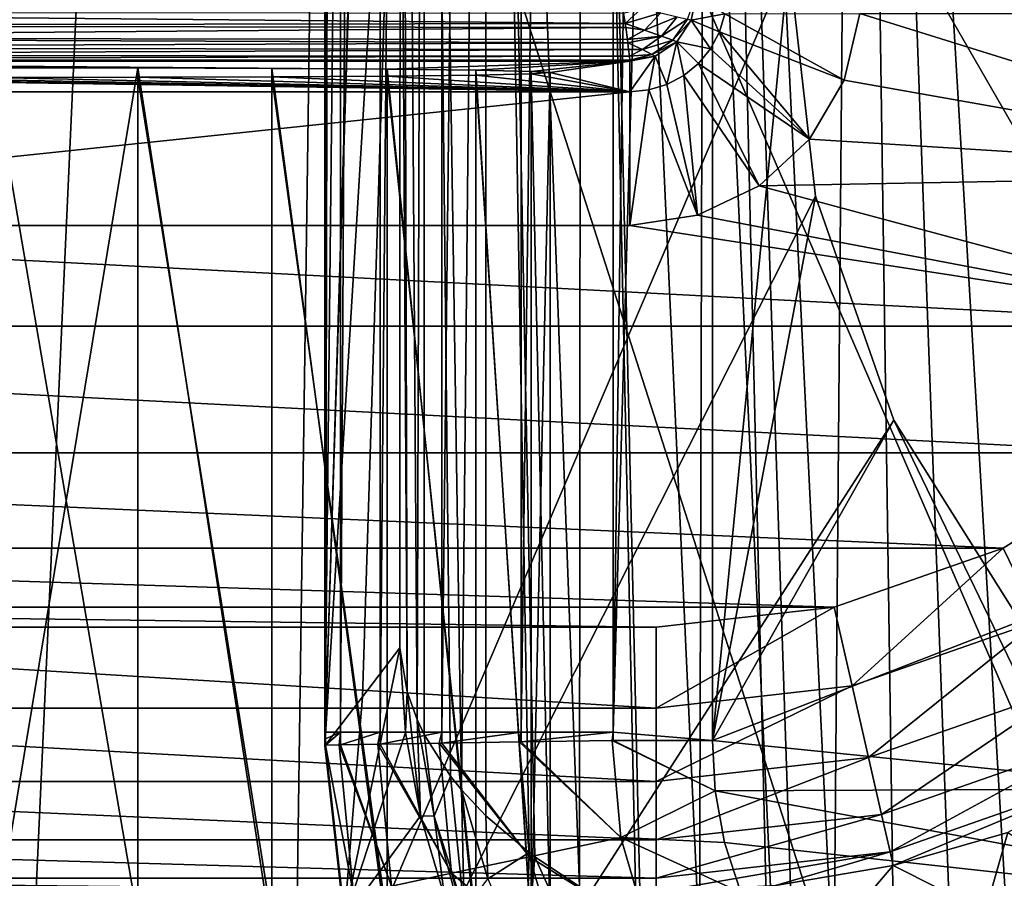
# Model space of a CAD drawing. Header units: metres. Extents: x -105 to 105, y -117 to 62.
# Tile 305 of 382: x 0.1 to 3.81, y -9.76 to -6.52. Entities that reach past the tile are written whole.
import ezdxf

# ---------------------------------------------------------------- set-up
doc = ezdxf.new("R2010")
doc.units = ezdxf.units.M
doc.layers.add('solid_509432_AD150_SW0001', color=7, linetype='CONTINUOUS')
doc.layers.add('solid_509432_AD150_SW0001_01', color=7, linetype='CONTINUOUS')

msp = doc.modelspace()

# ---------------------------------------------------------------- linework, layer by layer
at = {"layer": 'solid_509432_AD150_SW0001'}
for points in [[(3, -6.3, 3.6), (1.356257, 16.4984, 3.6), (0, -13.319448, 3.6)], [(3.100297, -7.190117, 3.6), (3, -6.3, 3.6), (0, -13.319448, 3.6)], [(-2.399498, -6.674886, 60.910831), (2.4, -6.681107, 60.852619), (-2.4, -6.681107, 60.852619)], [(0.543534, -6.706189, 57.978439), (0, -6.705565, 58.049999), (-2.4, -6.681107, 60.852619)], [(1.050007, -6.70802, 57.76865), (0.543534, -6.706189, 57.978439), (-2.4, -6.681107, 60.852619)], [(1.484918, -6.710932, 57.434929), (1.050007, -6.70802, 57.76865), (-2.4, -6.681107, 60.852619)], [(-1.818644, -6.733055, 54.899986), (2.4, -6.796286, 47.654404), (-2.4, -6.796286, 47.654404)], [(2.4, -6.796286, 47.654404), (2.4, -7.300688, 47.150002), (-2.4, -7.300688, 47.150002)], [(-2.4, -6.796286, 47.654404), (2.4, -6.796286, 47.654404), (-2.4, -7.300688, 47.150002)], [(3.396117, -8.035521, 3.6), (3.100297, -7.190117, 3.6), (0, -13.319448, 3.6)], [(-2.4, -7.300688, 47.150002), (4.859143, -7.681106, 47.150002), (-4.859142, -7.681107, 47.150002)], [(4.859143, -7.681106, 47.150002), (4.381106, -8.159142, 47.150002), (-4.859142, -7.681107, 47.150002)], [(4.381106, -8.159142, 47.150002), (-4.381106, -8.159142, 47.150002), (-4.859142, -7.681107, 47.150002)], [(3.808645, -8.518742, 47.150002), (-3.808645, -8.518742, 47.150002), (-4.381106, -8.159142, 47.150002)], [(4.381106, -8.159142, 47.150002), (3.808645, -8.518742, 47.150002), (-4.381106, -8.159142, 47.150002)], [(3.17056, -8.741846, 47.150002), (-3.17056, -8.741846, 47.150002), (-3.808645, -8.518742, 47.150002)], [(3.808645, -8.518742, 47.150002), (3.17056, -8.741846, 47.150002), (-3.808645, -8.518742, 47.150002)], [(2.5, -8.817303, 47.150002), (-2.5, -8.817303, 47.150002), (-3.17056, -8.741846, 47.150002)], [(3.17056, -8.741846, 47.150002), (2.5, -8.817303, 47.150002), (-3.17056, -8.741846, 47.150002)], [(2.5, -9.12211, 47.197586), (-2.5, -9.12211, 47.197586), (-2.5, -8.817303, 47.150002)], [(2.5, -9.39892, 47.336536), (-2.5, -9.39892, 47.336536), (-2.5, -9.12211, 47.197586)], [(2.5, -9.12211, 47.197586), (2.5, -9.39892, 47.336536), (-2.5, -9.12211, 47.197586)], [(2.5, -9.619935, 47.553524), (-2.5, -9.619935, 47.553524), (-2.5, -9.39892, 47.336536)], [(2.5, -9.39892, 47.336536), (2.5, -9.619935, 47.553524), (-2.5, -9.39892, 47.336536)], [(2.5, -9.763952, 47.827736), (-2.5, -9.763952, 47.827736), (-2.5, -9.619935, 47.553524)], [(2.5, -9.619935, 47.553524), (2.5, -9.763952, 47.827736), (-2.5, -9.619935, 47.553524)], [(-2.5, -9.763952, 47.827736), (2.5, -9.81715, 48.132549), (-2.5, -9.81715, 48.132549)], [(2.5, -9.763952, 47.827736), (2.5, -9.81715, 48.132549), (-2.5, -9.763952, 47.827736)]]:
    msp.add_3dface(points, dxfattribs=at)
at = {"layer": 'solid_509432_AD150_SW0001_01'}
for points in [[(1.560201, 19.454649, 71.878479), (-0.001912, 19.454506, 71.878471), (0, -90.568039, 71.879997)], [(1.560201, 19.454649, 71.878479), (0, -90.568039, 71.879997), (6.716792, -90.563103, 71.851799)], [(3.113525, 19.27993, 71.87394), (1.560201, 19.454649, 71.878479), (6.716792, -90.563103, 71.851799)], [(4.649279, 18.989752, 71.866493), (3.113525, 19.27993, 71.87394), (6.716792, -90.563103, 71.851799)], [(1.25, 17.559322, 0.45), (1.251565, 17.520496, 0.509762), (1.251565, -9.213471, 0.509762)], [(1.251565, -9.237844, 0.509764), (1.25, 17.559322, 0.45), (1.251565, -9.213471, 0.509762)], [(1.251565, -9.262186, 0.509772), (1.25, -9.264232, 0.45), (1.25, 17.559322, 0.45)], [(1.536174, 17.273149, -10.478531), (1.25, 17.559322, 0.45), (1.25, -9.264232, 0.45)], [(1.251565, -9.237844, 0.509764), (1.251565, -9.262186, 0.509772), (1.25, 17.559322, 0.45)], [(2.337595, -9.213471, 1.912389), (2.711786, 17.542665, 1.969982), (2.711786, 4.149403, 1.969982)], [(2.337595, -9.213471, 1.912389), (2.337595, 17.520496, 1.912389), (2.711786, 17.542665, 1.969982)], [(1.309158, 17.520496, 0.883952), (1.251565, -9.213471, 0.509762), (1.251565, 17.520496, 0.509762)], [(1.309158, -9.213471, 0.883952), (1.251565, -9.213471, 0.509762), (1.309158, 17.520496, 0.883952)], [(1.309158, -9.213471, 0.883952), (1.309158, 17.520496, 0.883952), (1.458607, 17.520496, 1.231804)], [(1.458607, -9.213471, 1.231804), (1.309158, -9.213471, 0.883952), (1.458607, 17.520496, 1.231804)], [(1.458607, -9.213471, 1.231804), (1.458607, 17.520496, 1.231804), (1.690391, 17.520496, 1.531156)], [(1.690391, -9.213471, 1.531156), (1.458607, -9.213471, 1.231804), (1.690391, 17.520496, 1.531156)], [(1.690391, -9.213471, 1.531156), (1.690391, 17.520496, 1.531156), (1.989743, 17.520496, 1.76294)], [(1.989743, -9.213471, 1.76294), (1.690391, -9.213471, 1.531156), (1.989743, 17.520496, 1.76294)], [(1.989743, -9.213471, 1.76294), (1.989743, 17.520496, 1.76294), (2.337595, 17.520496, 1.912389)], [(2.337595, -9.213471, 1.912389), (1.989743, -9.213471, 1.76294), (2.337595, 17.520496, 1.912389)], [(1.536174, -0.11237, -10.478531), (1.536174, 17.273149, -10.478531), (1.25, -9.264232, 0.45)], [(-1.356257, 16.4984, 3.6), (0, -13.319448, 3.6), (1.356257, 16.4984, 3.6)], [(2.337595, -9.213471, 1.912389), (2.711786, 4.149403, 1.969982), (2.711786, -9.244412, 1.969982)], [(3, -6.3, 1.977529), (2.711786, -9.244412, 1.969982), (2.711786, 4.149403, 1.969982)], [(1.536165, -0.192364, -10.478187), (1.536174, -0.11237, -10.478531), (1.25, -9.264232, 0.45)], [(1.536165, -0.192364, -10.478187), (1.25, -9.264232, 0.45), (1.536138, -0.272353, -10.477155)], [(9.463707, -7.609659, -16.167194), (0, -0.25, -16.299999), (10.430306, -6.516758, -16.186916)], [(8.491665, -8.824736, -16.145269), (0, -0.25, -16.299999), (9.463707, -7.609659, -16.167194)], [(7.520955, -10.166413, -16.121058), (0, -0.25, -16.299999), (8.491665, -8.824736, -16.145269)], [(6.55984, -11.636592, -16.094528), (0, -0.25, -16.299999), (7.520955, -10.166413, -16.121058)], [(5.620007, -13.231618, -16.065746), (0, -0.25, -16.299999), (6.55984, -11.636592, -16.094528)], [(4.713199, -14.944984, -16.034828), (0, -0.25, -16.299999), (5.620007, -13.231618, -16.065746)], [(0, -16.070114, -16.014524), (0, -0.25, -16.299999), (4.713199, -14.944984, -16.034828)], [(1.534195, -4.583784, -10.402976), (1.536138, -0.272353, -10.477155), (1.25, -9.264232, 0.45)], [(1.559788, -9.060332, -10.660998), (1.536138, -0.272353, -10.477155), (1.534195, -4.583784, -10.402976)], [(1.597319, -9.165579, -10.872513), (1.626039, -0.283653, -11.13155), (1.536138, -0.272353, -10.477155)], [(1.559788, -9.060332, -10.660998), (1.597319, -9.165579, -10.872513), (1.536138, -0.272353, -10.477155)], [(1.597319, -9.165579, -10.872513), (1.624246, -9.22241, -10.98657), (1.626039, -0.283653, -11.13155)], [(1.624246, -9.22241, -10.98657), (1.724135, -9.379189, -11.30107), (1.626039, -0.283653, -11.13155)], [(1.765589, -9.430603, -11.404219), (1.857011, -0.294404, -11.750402), (1.626039, -0.283653, -11.13155)], [(1.724135, -9.379189, -11.30107), (1.765589, -9.430603, -11.404219), (1.626039, -0.283653, -11.13155)], [(1.765589, -9.430603, -11.404219), (1.857284, -9.528292, -11.60028), (1.857011, -0.294404, -11.750402)], [(2.210443, -9.795187, -12.136586), (2.217855, -0.304086, -12.303702), (1.857011, -0.294404, -11.750402)], [(2.041766, -9.683321, -11.91156), (2.210443, -9.795187, -12.136586), (1.857011, -0.294404, -11.750402)], [(2.020709, -9.667655, -11.880082), (2.041766, -9.683321, -11.91156), (1.857011, -0.294404, -11.750402)], [(1.857284, -9.528292, -11.60028), (2.020709, -9.667655, -11.880082), (1.857011, -0.294404, -11.750402)], [(2.210443, -9.795187, -12.136586), (2.423868, -9.909986, -12.368752), (2.217855, -0.304086, -12.303702)], [(2.662687, -10.014083, -12.578785), (2.69107, -0.312229, -12.764618), (2.217855, -0.304086, -12.303702)], [(2.440325, -9.917884, -12.384733), (2.662687, -10.014083, -12.578785), (2.217855, -0.304086, -12.303702)], [(2.423868, -9.909986, -12.368752), (2.440325, -9.917884, -12.384733), (2.217855, -0.304086, -12.303702)], [(2.662687, -10.014083, -12.578785), (2.920684, -10.104715, -12.761205), (2.69107, -0.312229, -12.764618)], [(3.17011, -10.175778, -12.902369), (3.253709, -0.318439, -13.110798), (2.69107, -0.312229, -12.764618)], [(3.017321, -10.134234, -12.819647), (3.17011, -10.175778, -12.902369), (2.69107, -0.312229, -12.764618)], [(2.920684, -10.104715, -12.761205), (3.017321, -10.134234, -12.819647), (2.69107, -0.312229, -12.764618)], [(3.17011, -10.175778, -12.902369), (3.398736, -10.227594, -13.006023), (3.253709, -0.318439, -13.110798)], [(3.845105, -10.306866, -13.147042), (3.878489, -0.322414, -13.325456), (3.253709, -0.318439, -13.110798)], [(3.619827, -10.272785, -13.085388), (3.845105, -10.306866, -13.147042), (3.253709, -0.318439, -13.110798)], [(3.398736, -10.227594, -13.006023), (3.619827, -10.272785, -13.085388), (3.253709, -0.318439, -13.110798)], [(1.391126, -9.079728, -4.939395), (1.534195, -4.583784, -10.402976), (1.25, -9.264232, 0.45)], [(1.391126, -9.079728, -4.939395), (1.532253, -8.895224, -10.328797), (1.534195, -4.583784, -10.402976)], [(1.559788, -9.060332, -10.660998), (1.534195, -4.583784, -10.402976), (1.532253, -8.895224, -10.328797)], [(3, -6.3, 1.977529), (3.100256, -7.189939, 1.980155), (2.711786, -9.244412, 1.969982)], [(3.100297, -7.190117, 3.6), (3.100256, -7.189939, 1.980155), (3, -6.3, 1.977529)], [(3.100297, -7.190117, 3.6), (3, -6.3, 1.977529), (3, -6.3, 3.6)], [(2.618232, -6.522487, 60.939899), (2.651107, -6.43, 60.852619), (2.632145, -6.525725, 60.852585)], [(2.632145, -6.525725, 60.852585), (2.651107, -6.43, 60.852619), (2.759247, -6.501462, 47.654404)], [(-2.383688, -6.54662, 61.10022), (-2.374954, -6.494978, 61.127552), (2.382304, -6.538235, 61.105568)], [(-2.374954, -6.494978, 61.127552), (2.375791, -6.499574, 61.125622), (2.382304, -6.538235, 61.105568)], [(2.445053, -6.480731, 61.122566), (2.382304, -6.538235, 61.105568), (2.375791, -6.499574, 61.125622)], [(2.517627, -6.498652, 61.082787), (2.382304, -6.538235, 61.105568), (2.445053, -6.480731, 61.122566)], [(2.455643, -6.563788, 61.076199), (2.382304, -6.538235, 61.105568), (2.517627, -6.498652, 61.082787)], [(2.455643, -6.563788, 61.076199), (2.517627, -6.498652, 61.082787), (2.578232, -6.513093, 61.020214)], [(2.759247, -6.501462, 47.654404), (3.267813, -6.500688, 47.150002), (3.208852, -6.752273, 47.150002)], [(3.208852, -6.752273, 47.150002), (3.267813, -6.500688, 47.150002), (5.218742, -7.108645, 47.150002)], [(3.267813, -6.500688, 47.150002), (4.215, -6.500688, 47.150002), (5.218742, -7.108645, 47.150002)], [(2.519674, -6.586196, 61.019604), (2.455643, -6.563788, 61.076199), (2.578232, -6.513093, 61.020214)], [(2.519674, -6.586196, 61.019604), (2.578232, -6.513093, 61.020214), (2.618232, -6.522487, 60.939899)], [(2.562855, -6.60178, 60.940605), (2.519674, -6.586196, 61.019604), (2.618232, -6.522487, 60.939899)], [(2.562855, -6.60178, 60.940605), (2.618232, -6.522487, 60.939899), (2.632145, -6.525725, 60.852585)], [(2.562855, -6.60178, 60.940605), (2.632145, -6.525725, 60.852585), (2.577678, -6.60744, 60.852619)], [(2.577678, -6.60744, 60.852619), (2.632145, -6.525725, 60.852585), (2.704555, -6.633499, 47.654404)], [(2.632145, -6.525725, 60.852585), (2.759247, -6.501462, 47.654404), (2.738411, -6.570153, 47.654404)], [(2.632145, -6.525725, 60.852585), (2.738411, -6.570153, 47.654404), (2.704555, -6.633499, 47.654404)], [(2.759247, -6.501462, 47.654404), (3.208852, -6.752273, 47.150002), (2.738411, -6.570153, 47.654404)], [(-2.390269, -6.592071, 61.063305), (-2.383688, -6.54662, 61.10022), (2.384542, -6.552981, 61.095894)], [(-2.390269, -6.592071, 61.063305), (2.384542, -6.552981, 61.095894), (2.391349, -6.599348, 61.055855)], [(-2.383688, -6.54662, 61.10022), (2.382304, -6.538235, 61.105568), (2.384542, -6.552981, 61.095894)], [(2.455643, -6.563788, 61.076199), (2.384542, -6.552981, 61.095894), (2.382304, -6.538235, 61.105568)], [(2.455643, -6.563788, 61.076199), (2.391349, -6.599348, 61.055855), (2.384542, -6.552981, 61.095894)], [(2.519674, -6.586196, 61.019604), (2.391349, -6.599348, 61.055855), (2.455643, -6.563788, 61.076199)], [(2.738411, -6.570153, 47.654404), (3.078617, -6.975506, 47.150002), (2.704555, -6.633499, 47.654404)], [(2.738411, -6.570153, 47.654404), (3.208852, -6.752273, 47.150002), (3.078617, -6.975506, 47.150002)], [(-2.394957, -6.629474, 61.018284), (-2.390269, -6.592071, 61.063305), (2.39291, -6.611702, 61.041916)], [(-2.394957, -6.629474, 61.018284), (2.39291, -6.611702, 61.041916), (2.395605, -6.636633, 61.007202)], [(-2.390269, -6.592071, 61.063305), (2.391349, -6.599348, 61.055855), (2.39291, -6.611702, 61.041916)], [(2.519674, -6.586196, 61.019604), (2.39291, -6.611702, 61.041916), (2.391349, -6.599348, 61.055855)], [(2.447844, -6.637153, 60.995693), (2.39291, -6.611702, 61.041916), (2.519674, -6.586196, 61.019604)], [(2.447844, -6.637153, 60.995693), (2.395605, -6.636633, 61.007202), (2.39291, -6.611702, 61.041916)], [(2.447844, -6.637153, 60.995693), (2.519674, -6.586196, 61.019604), (2.562855, -6.60178, 60.940605)], [(2.483839, -6.65531, 60.928635), (2.447844, -6.637153, 60.995693), (2.562855, -6.60178, 60.940605)], [(2.483839, -6.65531, 60.928635), (2.562855, -6.60178, 60.940605), (2.577678, -6.60744, 60.852619)], [(2.483839, -6.65531, 60.928635), (2.577678, -6.60744, 60.852619), (2.496035, -6.662017, 60.852638)], [(2.496035, -6.662017, 60.852638), (2.577678, -6.60744, 60.852619), (2.540154, -6.768411, 47.654404)], [(2.577678, -6.60744, 60.852619), (2.603499, -6.734554, 47.654404), (2.540154, -6.768411, 47.654404)], [(2.577678, -6.60744, 60.852619), (2.659003, -6.689003, 47.654404), (2.603499, -6.734554, 47.654404)], [(2.577678, -6.60744, 60.852619), (2.704555, -6.633499, 47.654404), (2.659003, -6.689003, 47.654404)], [(-2.398003, -6.657442, 60.966812), (-2.394957, -6.629474, 61.018284), (2.395605, -6.636633, 61.007202)], [(-2.398003, -6.657442, 60.966812), (2.395605, -6.636633, 61.007202), (2.39862, -6.662406, 60.954292)], [(2.447844, -6.637153, 60.995693), (2.39862, -6.662406, 60.954292), (2.395605, -6.636633, 61.007202)], [(2.483839, -6.65531, 60.928635), (2.39862, -6.662406, 60.954292), (2.447844, -6.637153, 60.995693)], [(2.704555, -6.633499, 47.654404), (3.078617, -6.975506, 47.150002), (2.659003, -6.689003, 47.654404)], [(1.484918, -6.710932, 57.434929), (-2.4, -6.681107, 60.852619), (2.4, -6.681107, 60.852619)], [(-2.399498, -6.674886, 60.910831), (-2.398003, -6.657442, 60.966812), (2.39862, -6.662406, 60.954292)], [(-2.399498, -6.674886, 60.910831), (2.39862, -6.662406, 60.954292), (2.399624, -6.676666, 60.901493)], [(-2.399498, -6.674886, 60.910831), (2.399624, -6.676666, 60.901493), (2.4, -6.681107, 60.852619)], [(1.818644, -6.714728, 57.000015), (1.484918, -6.710932, 57.434929), (2.4, -6.681107, 60.852619)], [(2.028441, -6.719148, 56.49353), (1.818644, -6.714728, 57.000015), (2.4, -6.681107, 60.852619)], [(2.1, -6.723891, 55.950001), (2.028441, -6.719148, 56.49353), (2.4, -6.681107, 60.852619)], [(2.1, -6.723891, 55.950001), (2.4, -6.681107, 60.852619), (2.4, -6.796286, 47.654404)], [(2.483839, -6.65531, 60.928635), (2.399624, -6.676666, 60.901493), (2.39862, -6.662406, 60.954292)], [(2.483839, -6.65531, 60.928635), (2.496035, -6.662017, 60.852638), (2.399624, -6.676666, 60.901493)], [(2.399624, -6.676666, 60.901493), (2.496035, -6.662017, 60.852638), (2.4, -6.681107, 60.852619)], [(2.496035, -6.662017, 60.852638), (2.471462, -6.789247, 47.654404), (2.4, -6.796286, 47.654404)], [(2.4, -6.681107, 60.852619), (2.496035, -6.662017, 60.852638), (2.4, -6.796286, 47.654404)], [(2.496035, -6.662017, 60.852638), (2.540154, -6.768411, 47.654404), (2.471462, -6.789247, 47.654404)], [(0.543534, -6.706189, 57.978439), (0, -9.99026, 58.049999), (0, -6.705565, 58.049999)], [(0.543534, -6.706189, 57.978439), (0.543499, -9.989012, 57.978451), (0, -9.99026, 58.049999)], [(0.543534, -6.706189, 57.978439), (1.049952, -9.98535, 57.768681), (0.543499, -9.989012, 57.978451)], [(1.050007, -6.70802, 57.76865), (1.049952, -9.98535, 57.768681), (0.543534, -6.706189, 57.978439)], [(1.050007, -6.70802, 57.76865), (1.484866, -9.979525, 57.434982), (1.049952, -9.98535, 57.768681)], [(1.484918, -6.710932, 57.434929), (1.484866, -9.979525, 57.434982), (1.050007, -6.70802, 57.76865)], [(1.484918, -6.710932, 57.434929), (1.818612, -9.971933, 57.000069), (1.484866, -9.979525, 57.434982)], [(1.818644, -6.714728, 57.000015), (1.818612, -9.971933, 57.000069), (1.484918, -6.710932, 57.434929)], [(1.818644, -6.714728, 57.000015), (2.028432, -9.963093, 56.493568), (1.818612, -9.971933, 57.000069)], [(2.028441, -6.719148, 56.49353), (2.028432, -9.963093, 56.493568), (1.818644, -6.714728, 57.000015)], [(2.1, -6.723891, 55.950001), (2.028432, -9.963093, 56.493568), (2.028441, -6.719148, 56.49353)], [(2.659003, -6.689003, 47.654404), (2.888629, -7.150652, 47.150002), (2.603499, -6.734554, 47.654404)], [(2.659003, -6.689003, 47.654404), (3.078617, -6.975506, 47.150002), (2.888629, -7.150652, 47.150002)], [(-1.818644, -6.733055, 54.899986), (-1.484918, -6.73685, 54.465073), (2.4, -6.796286, 47.654404)], [(-1.484918, -6.73685, 54.465073), (-1.050007, -6.739762, 54.131351), (2.4, -6.796286, 47.654404)], [(-1.050007, -6.739762, 54.131351), (-0.543534, -6.741593, 53.921558), (2.4, -6.796286, 47.654404)], [(-0.543534, -6.741593, 53.921558), (0, -6.742218, 53.849998), (2.4, -6.796286, 47.654404)], [(0.543534, -6.741593, 53.921558), (0, -6.742218, 53.849998), (0.543499, -9.918198, 53.921551)], [(0.543534, -6.741593, 53.921558), (2.4, -6.796286, 47.654404), (0, -6.742218, 53.849998)], [(0, -6.742218, 53.849998), (0, -9.916949, 53.849998), (0.543499, -9.918198, 53.921551)], [(0.543534, -6.741593, 53.921558), (0.543499, -9.918198, 53.921551), (1.049952, -9.92186, 54.131321)], [(0.543534, -6.741593, 53.921558), (1.049952, -9.92186, 54.131321), (1.050007, -6.739762, 54.131351)], [(0.543534, -6.741593, 53.921558), (1.050007, -6.739762, 54.131351), (2.4, -6.796286, 47.654404)], [(1.050007, -6.739762, 54.131351), (1.049952, -9.92186, 54.131321), (1.484866, -9.927684, 54.465019)], [(1.050007, -6.739762, 54.131351), (1.484866, -9.927684, 54.465019), (1.484918, -6.73685, 54.465073)], [(1.050007, -6.739762, 54.131351), (1.484918, -6.73685, 54.465073), (2.4, -6.796286, 47.654404)], [(1.484918, -6.73685, 54.465073), (1.484866, -9.927684, 54.465019), (1.818612, -9.935275, 54.899929)], [(1.484918, -6.73685, 54.465073), (1.818612, -9.935275, 54.899929), (1.818644, -6.733055, 54.899986)], [(1.484918, -6.73685, 54.465073), (1.818644, -6.733055, 54.899986), (2.4, -6.796286, 47.654404)], [(1.818644, -6.733055, 54.899986), (1.818612, -9.935275, 54.899929), (2.028432, -9.944117, 55.406433)], [(1.818644, -6.733055, 54.899986), (2.028432, -9.944117, 55.406433), (2.028441, -6.728634, 55.406467)], [(1.818644, -6.733055, 54.899986), (2.028441, -6.728634, 55.406467), (2.4, -6.796286, 47.654404)], [(2.1, -6.723891, 55.950001), (2.1, -9.953605, 55.950001), (2.028432, -9.963093, 56.493568)], [(2.028441, -6.728634, 55.406467), (2.028432, -9.944117, 55.406433), (2.1, -9.953605, 55.950001)], [(2.028441, -6.728634, 55.406467), (2.1, -9.953605, 55.950001), (2.1, -6.723891, 55.950001)], [(2.028441, -6.728634, 55.406467), (2.1, -6.723891, 55.950001), (2.4, -6.796286, 47.654404)], [(2.603499, -6.734554, 47.654404), (2.65556, -7.26234, 47.150002), (2.540154, -6.768411, 47.654404)], [(2.603499, -6.734554, 47.654404), (2.888629, -7.150652, 47.150002), (2.65556, -7.26234, 47.150002)], [(3.078617, -6.975506, 47.150002), (3.208852, -6.752273, 47.150002), (5.218742, -7.108645, 47.150002)], [(2.471462, -6.789247, 47.654404), (2.65556, -7.26234, 47.150002), (2.4, -7.300688, 47.150002)], [(2.471462, -6.789247, 47.654404), (2.4, -7.300688, 47.150002), (2.4, -6.796286, 47.654404)], [(2.540154, -6.768411, 47.654404), (2.65556, -7.26234, 47.150002), (2.471462, -6.789247, 47.654404)], [(2.888629, -7.150652, 47.150002), (3.078617, -6.975506, 47.150002), (5.218742, -7.108645, 47.150002)], [(2.888629, -7.150652, 47.150002), (5.218742, -7.108645, 47.150002), (4.859143, -7.681106, 47.150002)], [(2.65556, -7.26234, 47.150002), (2.888629, -7.150652, 47.150002), (4.859143, -7.681106, 47.150002)], [(3.100256, -7.189939, 1.980155), (3.395973, -8.035223, 1.987898), (2.711786, -9.244412, 1.969982)], [(3.100297, -7.190117, 3.6), (3.395973, -8.035223, 1.987898), (3.100256, -7.189939, 1.980155)], [(3.396117, -8.035521, 3.6), (3.395973, -8.035223, 1.987898), (3.100297, -7.190117, 3.6)], [(2.4, -7.300688, 47.150002), (2.65556, -7.26234, 47.150002), (4.859143, -7.681106, 47.150002)], [(-2.4, -7.300688, 47.150002), (2.4, -7.300688, 47.150002), (4.859143, -7.681106, 47.150002)], [(3.396117, -8.035521, 3.6), (0, -13.319448, 3.6), (6.096374, -13.627247, 3.6)], [(3.395973, -8.035223, 1.987898), (3.872438, -8.79366, 2.000375), (2.711786, -9.244412, 1.969982)], [(3.396117, -8.035521, 3.6), (3.872438, -8.79366, 2.000375), (3.395973, -8.035223, 1.987898)], [(3.872695, -8.793983, 3.6), (3.872438, -8.79366, 2.000375), (3.396117, -8.035521, 3.6)], [(3.872695, -8.793983, 3.6), (3.396117, -8.035521, 3.6), (6.096374, -13.627247, 3.6)], [(3.94141, -8.793118, 47.197586), (3.808645, -8.518742, 47.150002), (4.381106, -8.159142, 47.150002)], [(3.239239, -9.038818, 47.197586), (3.17056, -8.741846, 47.150002), (3.808645, -8.518742, 47.150002)], [(3.94141, -8.793118, 47.197586), (3.239239, -9.038818, 47.197586), (3.808645, -8.518742, 47.150002)], [(2.5, -9.12211, 47.197586), (2.5, -8.817303, 47.150002), (3.17056, -8.741846, 47.150002)], [(3.239239, -9.038818, 47.197586), (2.5, -9.12211, 47.197586), (3.17056, -8.741846, 47.150002)], [(3.872438, -8.79366, 2.000375), (4.505695, -9.427048, 2.016958), (2.711786, -9.244412, 1.969982)], [(3.300835, -9.308688, 47.336536), (3.239239, -9.038818, 47.197586), (3.94141, -8.793118, 47.197586)], [(4.061513, -9.042515, 47.336536), (3.300835, -9.308688, 47.336536), (3.94141, -8.793118, 47.197586)], [(2.5, -9.12211, 47.197586), (-2.5, -8.817303, 47.150002), (2.5, -8.817303, 47.150002)], [(1.322732, -9.921025, 0.45), (1.532253, -8.895224, -10.328797), (1.391126, -9.079728, -4.939395)], [(1.55421, -9.214578, -10.493578), (1.532253, -8.895224, -10.328797), (1.322732, -9.921025, 0.45)], [(1.559788, -9.060332, -10.660998), (1.532253, -8.895224, -10.328797), (1.55421, -9.214578, -10.493578)], [(1.559788, -9.060332, -10.660998), (1.55421, -9.214578, -10.493578), (1.610889, -9.529031, -10.654622)], [(1.559788, -9.060332, -10.660998), (1.610889, -9.529031, -10.654622), (1.597319, -9.165579, -10.872513)], [(3.239239, -9.038818, 47.197586), (2.5, -9.39892, 47.336536), (2.5, -9.12211, 47.197586)], [(3.300835, -9.308688, 47.336536), (2.5, -9.39892, 47.336536), (3.239239, -9.038818, 47.197586)], [(3.350015, -9.524161, 47.553524), (3.300835, -9.308688, 47.336536), (4.061513, -9.042515, 47.336536)], [(4.157408, -9.241642, 47.553524), (3.350015, -9.524161, 47.553524), (4.061513, -9.042515, 47.336536)], [(1.322732, -9.921025, 0.45), (1.391126, -9.079728, -4.939395), (1.25, -9.264232, 0.45)], [(1.662484, -9.529567, -11.058833), (1.597319, -9.165579, -10.872513), (1.610889, -9.529031, -10.654622)], [(1.662484, -9.529567, -11.058833), (1.624246, -9.22241, -10.98657), (1.597319, -9.165579, -10.872513)], [(1.309158, -9.213471, 0.883952), (1.251565, -9.237844, 0.509764), (1.251565, -9.213471, 0.509762)], [(1.309158, -9.213471, 0.883952), (1.251565, -9.262186, 0.509772), (1.251565, -9.237844, 0.509764)], [(1.309158, -9.213471, 0.883952), (1.303108, -9.261223, 0.862267), (1.251565, -9.262186, 0.509772)], [(1.309158, -9.213471, 0.883952), (1.309152, -9.261118, 0.88396), (1.303108, -9.261223, 0.862267)], [(1.458607, -9.213471, 1.231804), (1.449571, -9.258756, 1.216298), (1.309152, -9.261118, 0.88396)], [(1.458607, -9.213471, 1.231804), (1.309152, -9.261118, 0.88396), (1.309158, -9.213471, 0.883952)], [(1.610889, -9.529031, -10.654622), (1.55421, -9.214578, -10.493578), (1.322732, -9.921025, 0.45)], [(1.458607, -9.213471, 1.231804), (1.458582, -9.258606, 1.231809), (1.449571, -9.258756, 1.216298)], [(1.690391, -9.213471, 1.531156), (1.680933, -9.254963, 1.521671), (1.458582, -9.258606, 1.231809)], [(1.690391, -9.213471, 1.531156), (1.458582, -9.258606, 1.231809), (1.458607, -9.213471, 1.231804)], [(1.662484, -9.529567, -11.058833), (1.724135, -9.379189, -11.30107), (1.624246, -9.22241, -10.98657)], [(1.690391, -9.213471, 1.531156), (1.690336, -9.25481, 1.531158), (1.680933, -9.254963, 1.521671)], [(1.989743, -9.213471, 1.76294), (1.9821, -9.250093, 1.758462), (1.690336, -9.25481, 1.531158)], [(1.989743, -9.213471, 1.76294), (1.690336, -9.25481, 1.531158), (1.690391, -9.213471, 1.531156)], [(1.989743, -9.213471, 1.76294), (1.989649, -9.249972, 1.762939), (1.9821, -9.250093, 1.758462)], [(2.337595, -9.213471, 1.912389), (2.333423, -9.244464, 1.911223), (1.989649, -9.249972, 1.762939)], [(2.337595, -9.213471, 1.912389), (1.989649, -9.249972, 1.762939), (1.989743, -9.213471, 1.76294)], [(1.989649, -9.249972, 1.762939), (2.333423, -9.244464, 1.911223), (2.366105, -9.610974, 1.912079)], [(2.337595, -9.213471, 1.912389), (2.337456, -9.2444, 1.912386), (2.333423, -9.244464, 1.911223)], [(2.333423, -9.244464, 1.911223), (2.337456, -9.2444, 1.912386), (2.721537, -9.435007, 1.970238)], [(2.366105, -9.610974, 1.912079), (2.333423, -9.244464, 1.911223), (2.721537, -9.435007, 1.970238)], [(2.337595, -9.213471, 1.912389), (2.711786, -9.244412, 1.969982), (2.337456, -9.2444, 1.912386)], [(2.337456, -9.2444, 1.912386), (2.711786, -9.244412, 1.969982), (2.721537, -9.435007, 1.970238)], [(4.505695, -9.427048, 2.016958), (2.721537, -9.435007, 1.970238), (2.711786, -9.244412, 1.969982)], [(3.382062, -9.664567, 47.827736), (3.350015, -9.524161, 47.553524), (4.157408, -9.241642, 47.553524)], [(4.219894, -9.371397, 47.827736), (3.382062, -9.664567, 47.827736), (4.157408, -9.241642, 47.553524)], [(1.324533, -9.918337, 0.520986), (1.25, -9.264232, 0.45), (1.251565, -9.262186, 0.509772)], [(1.324533, -9.918337, 0.520986), (1.322732, -9.921025, 0.45), (1.25, -9.264232, 0.45)], [(1.357577, -9.825214, 0.863693), (1.251565, -9.262186, 0.509772), (1.303108, -9.261223, 0.862267)], [(1.357577, -9.825214, 0.863693), (1.324533, -9.918337, 0.520986), (1.251565, -9.262186, 0.509772)], [(1.303108, -9.261223, 0.862267), (1.309152, -9.261118, 0.88396), (1.500832, -9.793673, 1.21764)], [(1.357577, -9.825214, 0.863693), (1.303108, -9.261223, 0.862267), (1.500832, -9.793673, 1.21764)], [(1.309152, -9.261118, 0.88396), (1.449571, -9.258756, 1.216298), (1.500832, -9.793673, 1.21764)], [(1.449571, -9.258756, 1.216298), (1.458582, -9.258606, 1.231809), (1.727265, -9.745193, 1.522884)], [(1.500832, -9.793673, 1.21764), (1.449571, -9.258756, 1.216298), (1.727265, -9.745193, 1.522884)], [(1.458582, -9.258606, 1.231809), (1.680933, -9.254963, 1.521671), (1.727265, -9.745193, 1.522884)], [(1.680933, -9.254963, 1.521671), (1.690336, -9.25481, 1.531158), (2.0221, -9.68294, 1.75951)], [(1.727265, -9.745193, 1.522884), (1.680933, -9.254963, 1.521671), (2.0221, -9.68294, 1.75951)], [(1.690336, -9.25481, 1.531158), (1.9821, -9.250093, 1.758462), (2.0221, -9.68294, 1.75951)], [(1.9821, -9.250093, 1.758462), (1.989649, -9.249972, 1.762939), (2.366105, -9.610974, 1.912079)], [(2.0221, -9.68294, 1.75951), (1.9821, -9.250093, 1.758462), (2.366105, -9.610974, 1.912079)], [(3.300835, -9.308688, 47.336536), (2.5, -9.619935, 47.553524), (2.5, -9.39892, 47.336536)], [(3.350015, -9.524161, 47.553524), (2.5, -9.619935, 47.553524), (3.300835, -9.308688, 47.336536)], [(1.77572, -9.887941, -11.239466), (1.724135, -9.379189, -11.30107), (1.662484, -9.529567, -11.058833)], [(1.77572, -9.887941, -11.239466), (1.765589, -9.430603, -11.404219), (1.724135, -9.379189, -11.30107)], [(4.219894, -9.371397, 47.827736), (3.3939, -9.716432, 48.132549), (3.382062, -9.664567, 47.827736)], [(4.219894, -9.371397, 47.827736), (3.826781, -9.591722, 48.132549), (3.3939, -9.716432, 48.132549)], [(1.863988, -9.766966, -11.576859), (1.857284, -9.528292, -11.60028), (1.765589, -9.430603, -11.404219)], [(1.863988, -9.766966, -11.576859), (1.765589, -9.430603, -11.404219), (1.77572, -9.887941, -11.239466)], [(2.366105, -9.610974, 1.912079), (2.721537, -9.435007, 1.970238), (2.757394, -9.629698, 1.971177)], [(4.505695, -9.427048, 2.016958), (5.264182, -9.90374, 2.036819), (2.721537, -9.435007, 1.970238)], [(5.264182, -9.90374, 2.036819), (2.757394, -9.629698, 1.971177), (2.721537, -9.435007, 1.970238)], [(1.701004, -9.834284, -10.809858), (1.610889, -9.529031, -10.654622), (1.322732, -9.921025, 0.45)], [(1.662484, -9.529567, -11.058833), (1.610889, -9.529031, -10.654622), (1.701004, -9.834284, -10.809858)], [(1.662484, -9.529567, -11.058833), (1.701004, -9.834284, -10.809858), (1.82255, -10.126246, -10.956878)], [(1.77572, -9.887941, -11.239466), (1.662484, -9.529567, -11.058833), (1.82255, -10.126246, -10.956878)], [(1.863988, -9.766966, -11.576859), (2.020709, -9.667655, -11.880082), (1.857284, -9.528292, -11.60028)], [(3.350015, -9.524161, 47.553524), (2.5, -9.763952, 47.827736), (2.5, -9.619935, 47.553524)], [(3.382062, -9.664567, 47.827736), (2.5, -9.763952, 47.827736), (3.350015, -9.524161, 47.553524)], [(2.0221, -9.68294, 1.75951), (2.366105, -9.610974, 1.912079), (2.469612, -9.964227, 1.914789)], [(2.366105, -9.610974, 1.912079), (2.757394, -9.629698, 1.971177), (2.818569, -9.817994, 1.972778)], [(2.469612, -9.964227, 1.914789), (2.366105, -9.610974, 1.912079), (2.818569, -9.817994, 1.972778)], [(3.740564, -9.891228, 62.914906), (3.3939, -9.716432, 48.132549), (3.826781, -9.591722, 48.132549)], [(4.099525, -9.765329, 62.949562), (3.740564, -9.891228, 62.914906), (3.826781, -9.591722, 48.132549)], [(5.264182, -9.90374, 2.036819), (2.818569, -9.817994, 1.972778), (2.757394, -9.629698, 1.971177)], [(1.727265, -9.745193, 1.522884), (2.0221, -9.68294, 1.75951), (2.145162, -10.099897, 1.762732)], [(2.008083, -10.09604, -11.742525), (2.020709, -9.667655, -11.880082), (1.863988, -9.766966, -11.576859)], [(2.008083, -10.09604, -11.742525), (2.041766, -9.683321, -11.91156), (2.020709, -9.667655, -11.880082)], [(2.194453, -10.02179, -12.088127), (2.041766, -9.683321, -11.91156), (2.008083, -10.09604, -11.742525)], [(2.145162, -10.099897, 1.762732), (2.0221, -9.68294, 1.75951), (2.469612, -9.964227, 1.914789)], [(2.194453, -10.02179, -12.088127), (2.210443, -9.795187, -12.136586), (2.041766, -9.683321, -11.91156)], [(3.382062, -9.664567, 47.827736), (2.949778, -9.791891, 48.132549), (2.5, -9.81715, 48.132549)], [(3.382062, -9.664567, 47.827736), (2.5, -9.81715, 48.132549), (2.5, -9.763952, 47.827736)], [(3.382062, -9.664567, 47.827736), (3.3939, -9.716432, 48.132549), (2.949778, -9.791891, 48.132549)], [(3.127409, -10.028889, 62.914906), (2.949778, -9.791891, 48.132549), (3.3939, -9.716432, 48.132549)], [(3.740564, -9.891228, 62.914906), (3.127409, -10.028889, 62.914906), (3.3939, -9.716432, 48.132549)], [(1.500832, -9.793673, 1.21764), (1.727265, -9.745193, 1.522884), (1.867242, -10.217257, 1.526549)], [(1.867242, -10.217257, 1.526549), (1.727265, -9.745193, 1.522884), (2.145162, -10.099897, 1.762732)]]:
    msp.add_3dface(points, dxfattribs=at)

doc.saveas('drawing.dxf')
